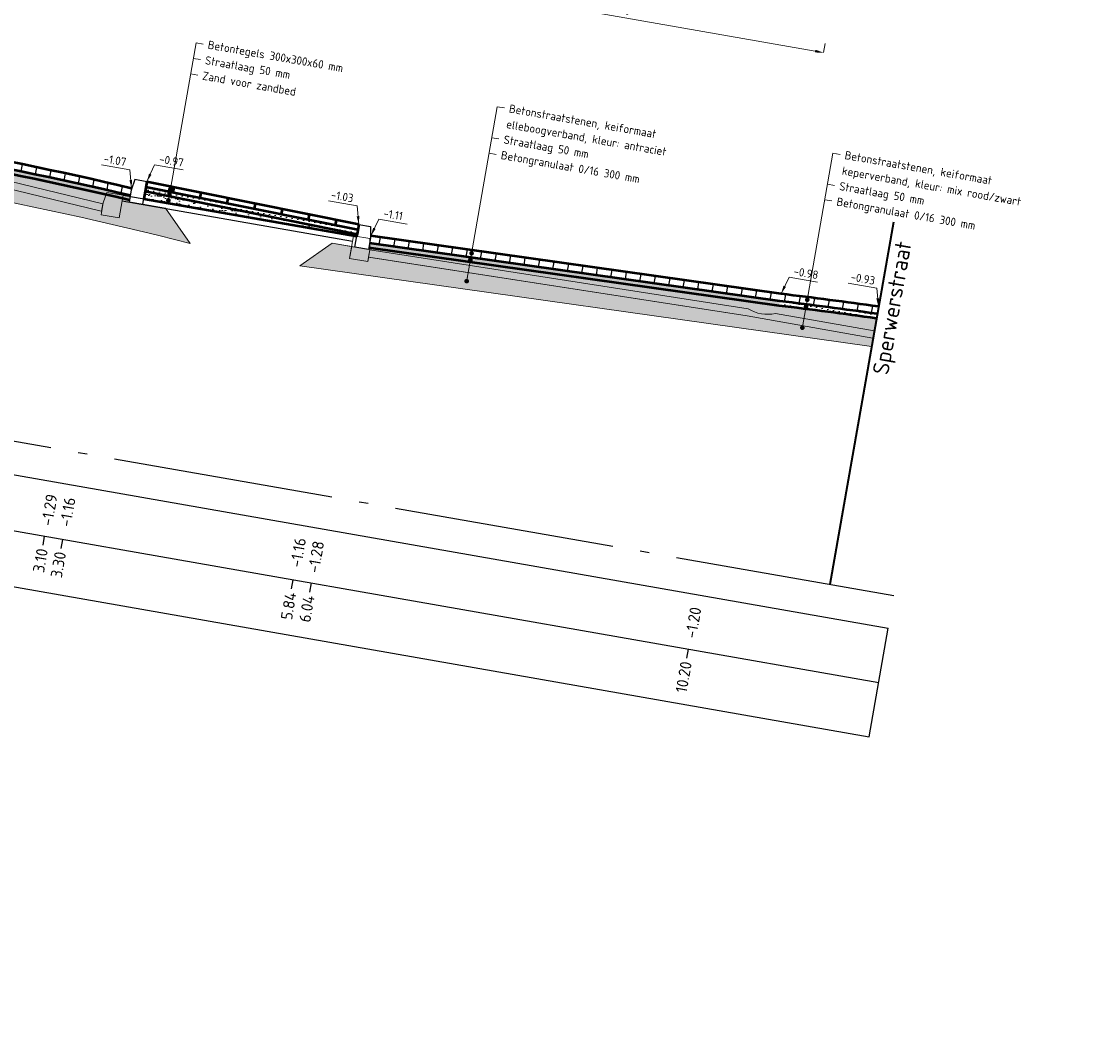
# Model space of a CAD drawing. Header units: metres. Extents: x 2514 to 227642, y 1683 to 852646.
# Tile 448 of 462: x 114374 to 114386, y 426115 to 426126. Entities that reach past the tile are written whole.
import ezdxf
from ezdxf.enums import TextEntityAlignment as Align

# ---------------------------------------------------------------- set-up
doc = ezdxf.new("R2010")
doc.units = ezdxf.units.M
doc.linetypes.add('AL-NAP_LIJN', pattern=[15.25, 12, -1.5, 0.25, -1.5])
doc.linetypes.add('VH-TROTTOIRBAND_180-200', pattern=[20, 10, -2, 2, -2, 2, -2])
doc.layers.get('Defpoints').update_dxf_attribs({"color": 244, "lineweight": 35})
for name, color, linetype, lineweight in [('B-WE-OG-BEBOUWING_STRAATNAAM-T35', 2, 'Continuous', 35), ('B-WE-VH-KANTOPSLUITING_TROTTOIRBAND_180 200-G', 210, 'VH-TROTTOIRBAND_180-200', 18), ('B-WE-VH-VERHARDING_BETONSTRAATSTEEN-GD', 252, 'Continuous', 25), ('B-WE-VH-VERHARDING_TEGEL-GD', 252, 'Continuous', 25), ('N-WE-GW-GROND_GRIND-AD-50', 7, 'Continuous', 18), ('N-WE-GW-GROND_ZAND-AD-50', 7, 'Continuous', 18), ('N-WE-GW-GROND_ZAND_FUNDERINGSZAND-AD-50', 7, 'Continuous', 18), ('N-WE-GW-GROND_ZAND_FUNDERINGSZAND-GD', 7, 'Continuous', 50), ('N-WE-GW-GROND_ZAND_ONTGRAVEN-GD', 251, 'Continuous', 18), ('N-WE-OG-BEBOUWING-GD', 7, 'Continuous', 35), ('N-WE-VH-ELEMENTENVERHARDING-AD', 8, 'Continuous', 25), ('N-WE-VH-KANTOPSLUITING_TROTTOIRBAND-SD', 210, 'Continuous', 25), ('N-WE-VH-M', 7, 'Continuous', 18), ('N-WE-VH-NAP-T18', 1, 'Continuous', 18), ('N-WE-VH-T18', 10, 'Continuous', 18), ('N-WE-VH-VERHARDING_BETONSTRAATSTEEN-GD', 252, 'Continuous', 50), ('N-WE-VH-VERHARDING_FUNDERING-AD-50', 252, 'Continuous', 18), ('N-WE-VH-VERHARDING_FUNDERING-GD', 7, 'Continuous', 50), ('N-WE-VH-VERHARDING_FUNDERING-O', 7, 'Continuous', 18), ('N-WE-VH-VERHARDING_TEGEL-GD', 252, 'Continuous', 50), ('X-XX-AL-NAP-GD', 7, 'AL-NAP_LIJN', 25), ('X-XX-AL-PROFIELBALK-G', 7, 'Continuous', 25), ('X-XX-AL-PROFIELBALK-T25', 7, 'Continuous', 25)]:
    doc.layers.add(name, color=color, linetype=linetype, lineweight=lineweight)
doc.layers.add('X-XX-AL-HULPLIJN-G', color=6, linetype='Continuous', lineweight=18, plot=False)
doc.styles.add('NLCS-ISO-M50-T18', font='NLCS-ISO.ttf', dxfattribs={"height": 0.09000000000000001})
doc.styles.add('NLCS-ISO-M50-T18_CURSIEF', font='NLCS-ISO.ttf', dxfattribs={"oblique": 15, "height": 0.09000000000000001})
doc.styles.add('NLCS-ISO-M50-T25', font='NLCS-ISO.ttf', dxfattribs={"height": 0.125})
doc.styles.add('NLCS-ISO-M50-T35', font='NLCS-ISO.ttf', dxfattribs={"height": 0.175})
doc.dimstyles.new('NLCS-M50-T18-PIJL_L2_H1', dxfattribs={"dimscale": 0.05, "dimtxt": 2.5, "dimasz": 1.8, "dimexe": 2, "dimexo": 2, "dimgap": 0.7, "dimtad": 1, "dimzin": 0, "dimdsep": 46, "dimtxsty": 'NLCS-ISO-M50-T18', "dimcen": 0, "dimdle": 2, "dimclrd": 256, "dimclre": 256, "dimclrt": 1, "dimadec": 1, "dimazin": 0, "dimtfac": 1, "dimtdec": 3, "dimtofl": 0, "dimtmove": 0, "dimatfit": 3, "dimfxl": 2, "dimfxlon": 1, "dimtfillclr": 256, "dimtolj": 1, "dimtzin": 0, "dimlwd": -1, "dimlwe": -1, "dimarcsym": 0})
doc.dimstyles.new('NLCS-M50-T18_CURSIEF-PIJL_A_L2_H1', dxfattribs={"dimscale": 0.05, "dimtxt": 2.5, "dimasz": 1.8, "dimexe": 2, "dimexo": 2, "dimgap": 0.7, "dimtad": 1, "dimzin": 0, "dimdsep": 46, "dimtxsty": 'NLCS-ISO-M50-T18_CURSIEF', "dimcen": 2.5, "dimdle": 2, "dimclrd": 256, "dimclre": 256, "dimclrt": 10, "dimadec": 1, "dimazin": 0, "dimtfac": 1, "dimtdec": 3, "dimtofl": 0, "dimtmove": 0, "dimatfit": 3, "dimfxl": 2, "dimtfillclr": 256, "dimtolj": 1, "dimtzin": 0, "dimlwd": -1, "dimlwe": -1, "dimarcsym": 0})
pattern_1 = [(80.05004763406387, (1.795296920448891, 3.559851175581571), (-0.1563622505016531, 0.02743007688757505), [])]
pattern_2 = [(350.050047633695, (1.795296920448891, 3.559851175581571), (0.03617959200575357, 0.02538034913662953), [0, -0.06249999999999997])]
pattern_3 = [(350.0135621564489, (0, 0), (0.231652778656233, 0.1622867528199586), [0.025, -0.175]), (80.01356215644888, (0, 0), (-0.1622867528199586, 0.231652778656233), [0.025, -0.175]), (125.0135621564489, (0.02462122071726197, -0.004335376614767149), (-0.1969697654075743, 0.03468301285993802), [0.03535534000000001, -0.24748738]), (350.0135621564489, (0.04413041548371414, 0.1064601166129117), (0.231652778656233, 0.1622867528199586), [0.025, -0.175]), (35.01356215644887, (0.05427333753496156, 0.09198181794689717), (0.03468301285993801, 0.1969697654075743), [0.01767766, -0.26516504]), (125.0135621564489, (0.05427333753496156, 0.09198181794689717), (-0.1969697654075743, 0.03468301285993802), [0.01767766, -0.26516504]), (350.0135621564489, (0.1266648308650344, 0.1426964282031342), (0.231652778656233, 0.1622867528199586), [0.03535534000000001, -0.16464466]), (35.01356215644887, (0.1266648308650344, 0.1426964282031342), (0.03468301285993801, 0.1969697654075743), [0.025, -0.25784272]), (125.0135621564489, (0.161484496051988, 0.1365652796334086), (-0.1969697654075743, 0.03468301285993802), [0.025, -0.25784272]), (80.01356215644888, (0.1440874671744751, 0.02539787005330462), (-0.1622867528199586, 0.231652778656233), [0.025, -0.175]), (35.01356215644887, (0.1440874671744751, 0.02539787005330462), (0.03468301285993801, 0.1969697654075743), [0.01767766, -0.26516504]), (125.0135621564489, (0.1585657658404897, 0.03554079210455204), (-0.1969697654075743, 0.03468301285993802), [0.01767766, -0.26516504]), (350.0135621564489, (0.03329197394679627, 0.04490706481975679), (0.231652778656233, 0.1622867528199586), [0.0125, -0.1675]), (350.0135621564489, (0.1896900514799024, 0.06813724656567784), (0.231652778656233, 0.1622867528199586), [0.0125, -0.1675]), (80.01356215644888, (0.1324723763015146, 0.1035969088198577), (-0.1622867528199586, 0.231652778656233), [0.0125, -0.1675]), (125.0135621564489, (0.1375844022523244, -0.01153396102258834), (-0.1969697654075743, 0.03468301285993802), [0.01767766, -0.26516504]), (125.0135621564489, (0.07525470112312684, 0.1390565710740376), (-0.1969697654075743, 0.03468301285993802), [0.01767766, -0.26516504]), (35.01356215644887, (0.1037099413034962, 0.04837304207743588), (0.03468301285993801, 0.1969697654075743), [0.01767766, -0.26516504]), (80.01356215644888, (0.07204373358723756, 0.01269893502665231), (-0.1622867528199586, 0.231652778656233), [0.003125, -0.196875]), (80.01356215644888, (0.09590858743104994, 0.09416978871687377), (-0.1622867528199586, 0.231652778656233), [0.003125, -0.196875]), (80.01356215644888, (0.1941993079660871, 0.1117663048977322), (-0.1622867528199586, 0.231652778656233), [0.003125, -0.196875]), (80.01356215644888, (0.1788516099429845, 0.006584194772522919), (-0.1622867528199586, 0.231652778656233), [0.003125, -0.196875])]
pattern_4 = [(0, (0, 0), (0.25, 0.25), [0.03125, -0.21875]), (90, (0, 0), (-0.25, 0.25), [0.03125, -0.21875]), (135, (0.03125, 0), (-0.2499999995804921, 1.387778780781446e-17), [0.044194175, -0.309359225]), (0, (0.03125, 0.140625), (0.25, 0.25), [0.03125, -0.21875]), (45, (0.046875, 0.125), (0, 0.2499999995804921), [0.022097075, -0.3314563]), (135, (0.046875, 0.125), (-0.2499999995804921, 1.387778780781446e-17), [0.022097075, -0.3314563]), (0, (0.125, 0.203125), (0.25, 0.25), [0.044194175, -0.205805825]), (45, (0.125, 0.203125), (0, 0.2499999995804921), [0.03125, -0.3223034]), (135, (0.169194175, 0.203125), (-0.2499999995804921, 1.387778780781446e-17), [0.03125, -0.3223034]), (90, (0.171875, 0.0625), (-0.25, 0.25), [0.03125, -0.21875]), (45, (0.171875, 0.0625), (0, 0.2499999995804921), [0.022097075, -0.3314563]), (135, (0.1875, 0.078125), (-0.2499999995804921, 1.387778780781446e-17), [0.022097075, -0.3314563]), (0, (0.03125, 0.0625), (0.25, 0.25), [0.015625, -0.209375]), (0, (0.21875, 0.125), (0.25, 0.25), [0.015625, -0.209375]), (90, (0.140625, 0.15625), (-0.25, 0.25), [0.015625, -0.209375]), (135, (0.171875, 0.015625), (-0.2499999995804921, 1.387778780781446e-17), [0.022097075, -0.3314563]), (135, (0.0625, 0.1875), (-0.2499999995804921, 1.387778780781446e-17), [0.022097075, -0.3314563]), (45, (0.1171875, 0.08203125), (0, 0.2499999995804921), [0.022097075, -0.3314563]), (90, (0.0859375, 0.03125), (-0.25, 0.25), [0.00390625, -0.24609375]), (90, (0.09765625, 0.13671875), (-0.25, 0.25), [0.00390625, -0.24609375]), (90, (0.21484375, 0.1796875), (-0.25, 0.25), [0.00390625, -0.24609375]), (90, (0.21875, 0.046875), (-0.25, 0.25), [0.00390625, -0.24609375])]

# ---------------------------------------------------------------- blocks, each defined once
blk = doc.blocks.new('_Dot')
at = {"color": 0, "linetype": 'ByBlock', "lineweight": -2}
blk.add_line((-0.5, 0), (-1, 0), dxfattribs=at)
at = {"color": 0, "linetype": 'ByBlock', "const_width": 0.5}
blk.add_lwpolyline([(-0.25, 0, 1), (0.25, 0, 1)], format="xyb", close=True, dxfattribs=at)
blk = doc.blocks.new('*D1068')
at = {"layer": 'Defpoints', "color": 0, "transparency": 16777216}
for p in [(114378.4473116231, 426126.3141796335), (114382.8796273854, 426125.5366341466), (114382.8796273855, 426125.5366341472)]:
    blk.add_point(p, dxfattribs=at)
at = {"layer": 'N-WE-VH-M', "transparency": 16777216}
for p, q in [((114378.4473116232, 426126.3141796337), (114378.4645904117, 426126.4126755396)), ((114378.5359579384, 426126.298628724), (114382.7909810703, 426125.5521850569)), ((114382.8796273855, 426125.5366341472), (114382.8969061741, 426125.635130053))]:
    blk.add_line(p, q, dxfattribs=at)
for points in [[(114378.5385497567, 426126.3134031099), (114378.5333661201, 426126.2838543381), (114378.4473116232, 426126.3141796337)], [(114382.7935728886, 426125.5669594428), (114382.788389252, 426125.537410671), (114382.8796273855, 426125.5366341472)]]:
    blk.add_solid(points, dxfattribs=at)
at = {"layer": 'N-WE-VH-M', "color": 1, "transparency": 16777216, "insert": (114380.6772925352, 426126.0042036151), "char_height": 0.09000000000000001, "attachment_point": 5, "rotation": 350.0500476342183, "style": 'NLCS-ISO-M50-T18'}
blk.add_mtext('\\A1;4.50', dxfattribs=at)

msp = doc.modelspace()

# ---------------------------------------------------------------- hatches: boundary and pattern name
at = {"layer": 'N-WE-GW-GROND_GRIND-AD-50', "ltscale": 0.1}
h = msp.add_hatch(dxfattribs=at)
h.set_pattern_fill('AVH-FUNDERING_02-SO', color=1, scale=0.2, pattern_type=2)
h.set_pattern_definition(pattern_3)
edge = h.paths.add_edge_path()
edge.add_arc((114358.3204709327, 425960.5037423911), 148.1415553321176, 78.89018152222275, 81.20991374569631)
edge.add_line((114380.9586994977, 426106.9053510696), (114380.906834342, 426106.609699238))
edge.add_line((114380.906834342, 426106.609699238), (114380.9098064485, 426106.6090751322))
edge.add_arc((99057.92202269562, 338742.201559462), 88697.99126916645, 80.04811254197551, 80.05198272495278, ccw=False)
edge.add_line((114386.8110131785, 426105.5738472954), (114386.8140202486, 426105.5734224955))
edge.add_line((114386.8140202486, 426105.5734224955), (114386.8658854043, 426105.8690743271))
h = msp.add_hatch(dxfattribs=at)
h.set_pattern_fill('AVH-FUNDERING_02-SO', color=1, scale=0.2, pattern_type=2)
h.set_pattern_definition(pattern_3)
edge = h.paths.add_edge_path()
edge.add_arc((114336.8202227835, 425950.12666245), 149.5509054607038, 78.89936592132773, 81.19784959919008, ccw=False)
edge.add_line((114365.6136812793, 426096.8795502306), (114365.5618160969, 426096.583898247))
edge.add_line((114365.5618160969, 426096.583898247), (114365.5588129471, 426096.584322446))
edge.add_arc((99024.8738484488, 338678.9411453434), 88753.48417847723, 80.04666692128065, 80.05053572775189)
edge.add_line((114359.6560405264, 426097.6199785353), (114359.6530747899, 426097.6206012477))
edge.add_line((114359.6530747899, 426097.6206012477), (114359.7049399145, 426097.9162529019))
h = msp.add_hatch(dxfattribs=at)
h.set_pattern_fill('AVH-FUNDERING_02-SO', color=1, scale=0.2, pattern_type=2)
h.set_pattern_definition(pattern_3)
edge = h.paths.add_edge_path()
edge.add_arc((114341.6432576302, 425963.2448553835), 148.3232544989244, 78.89160257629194, 81.20849269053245)
edge.add_line((114364.3128880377, 426109.8254669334), (114364.2610228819, 426109.5298151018))
edge.add_line((114364.2610228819, 426109.5298151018), (114364.2639949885, 426109.5291909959))
edge.add_arc((106704.2422879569, 382427.0488588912), 44349.01374908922, 80.04617745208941, 80.05391781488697, ccw=False)
edge.add_line((114370.1652017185, 426108.4939631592), (114370.1682087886, 426108.4935383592))
edge.add_line((114370.1682087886, 426108.4935383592), (114370.2200739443, 426108.7891901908))
h = msp.add_hatch(dxfattribs=at)
h.set_pattern_fill('AVH-FUNDERING_02-SO', color=1, scale=0.2, pattern_type=2)
h.set_pattern_definition(pattern_3)
edge = h.paths.add_edge_path()
edge.add_arc((114373.8780563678, 425956.5890087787), 149.3090079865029, 78.89925178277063, 81.2008434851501)
edge.add_line((114396.7180476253, 426104.1407443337), (114396.6661824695, 426103.8450925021))
edge.add_line((114396.6661824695, 426103.8450925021), (114396.6691545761, 426103.8444683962))
edge.add_arc((106736.6405721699, 382421.3249439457), 44349.05353992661, 80.04617745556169, 80.05391781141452, ccw=False)
edge.add_line((114402.570361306, 426102.8092405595), (114402.5733683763, 426102.8088157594))
edge.add_line((114402.5733683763, 426102.8088157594), (114402.6252335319, 426103.1044675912))
at = {"layer": 'N-WE-GW-GROND_ZAND-AD-50', "ltscale": 0.2}
h = msp.add_hatch(dxfattribs=at)
h.set_pattern_fill('AGW-GROND_ZAND_CUNETZAND-SO', color=1, scale=0.04999999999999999, angle=-5.232918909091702e-10, pattern_type=2)
h.set_pattern_definition(pattern_2)
h.paths.add_polyline_path([(114370.57071639, 426124.8203027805), (114370.5620769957, 426124.7710548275, -0.02886604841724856), (114375.3391284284, 426123.9330335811), (114375.3477678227, 426123.9822815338, 0.02886600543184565)])
h = msp.add_hatch(dxfattribs=at)
h.set_pattern_fill('AGW-GROND_ZAND_CUNETZAND-SO', color=1, scale=0.04999999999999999, angle=-5.232918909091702e-10, pattern_type=2)
h.set_pattern_definition(pattern_2)
h.paths.add_polyline_path([(114377.8205361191, 426123.6094286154), (114375.5162428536, 426124.0745392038), (114375.5076006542, 426124.0252752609), (114377.8118995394, 426123.5601967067)])
h = msp.add_hatch(dxfattribs=at)
h.set_pattern_fill('AGW-GROND_ZAND_CUNETZAND-SO', color=1, scale=0.04999999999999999, angle=-5.232918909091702e-10, pattern_type=2)
h.set_pattern_definition(pattern_2)
h.paths.add_polyline_path([(114382.4057683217, 426122.8354507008), (114377.9475343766, 426123.4652523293), (114377.938890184, 426123.4159770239), (114382.3971241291, 426122.7861753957)])
h = msp.add_hatch(dxfattribs=at)
h.set_pattern_fill('AGW-GROND_ZAND_CUNETZAND-SO', color=1, scale=0.04999999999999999, angle=-5.232918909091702e-10, pattern_type=2)
h.set_pattern_definition(pattern_2)
h.paths.add_polyline_path([(114383.4553983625, 426122.6480708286), (114383.4640428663, 426122.6973479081, 0.004550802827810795), (114382.4057957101, 426122.8356068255), (114382.3971241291, 426122.7861753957, -0.004661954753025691)])
at = {"layer": 'N-WE-GW-GROND_ZAND_FUNDERINGSZAND-AD-50', "ltscale": 0.2}
h = msp.add_hatch(dxfattribs=at)
h.set_pattern_fill('AGW-GROND_ZAND_FUNDERINGSZAND', color=1, scale=0.04999999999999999, angle=-5.232918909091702e-10, pattern_type=2)
h.set_pattern_definition([(27.55004763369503, (1.795296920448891, 3.559851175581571), (0.0135442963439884, 0.09543635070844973), [0, -0.076, 0, -0.08499999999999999, 0, -0.08124999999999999]), (357.550047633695, (1.795296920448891, 3.559851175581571), (0.1115395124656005, 0.1236951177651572), [0, -0.04099999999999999, 0, -0.06849999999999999, 0, -0.02625]), (317.5500476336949, (1.73472193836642, 3.570477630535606), (0.1534140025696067, -0.02662560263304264), [0, -0.02499999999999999, 0, -0.08999999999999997, 0, -0.1175]), (307.5500476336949, (1.73472193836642, 3.570477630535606), (0.1556281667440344, 0.01725261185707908), [0, -0.01249999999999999, 0, -0.05899999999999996, 0, -0.06749999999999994])])
h.paths.add_polyline_path([(114375.5076006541, 426124.0252752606), (114375.4937838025, 426123.9465137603), (114377.8084375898, 426123.5404622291), (114377.8118995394, 426123.5601967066)])
at = {"layer": 'N-WE-VH-ELEMENTENVERHARDING-AD'}
h = msp.add_hatch(dxfattribs=at)
h.set_pattern_fill('ANSI31', color=1, scale=0.04999999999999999, angle=44.99999999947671)
h.set_pattern_definition(pattern_1)
h.paths.add_polyline_path([(114370.5845394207, 426124.8990995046), (114370.5707163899, 426124.8203027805, -0.02886600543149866), (114375.3477678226, 426123.9822815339), (114375.3615908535, 426124.0610782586, 0.0288659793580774)])
h = msp.add_hatch(dxfattribs=at)
h.set_pattern_fill('ANSI31', color=1, scale=0.04999999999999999, angle=44.99999999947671)
h.set_pattern_definition(pattern_1)
h.paths.add_polyline_path([(114382.4057683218, 426122.8354507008), (114382.4195990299, 426122.9142911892), (114377.9613650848, 426123.5440928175), (114377.9475343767, 426123.4652523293)])
h = msp.add_hatch(dxfattribs=at)
h.set_pattern_fill('ANSI31', color=1, scale=0.04999999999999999, angle=44.99999999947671)
h.set_pattern_definition(pattern_1)
h.paths.add_polyline_path([(114383.4778741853, 426122.7761918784, 0.004755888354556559), (114382.41959903, 426122.9142911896), (114382.4057957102, 426122.8356068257, -0.004550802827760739), (114383.4640428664, 426122.6973479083)])
at = {"layer": 'N-WE-VH-VERHARDING_FUNDERING-AD-50', "lineweight": 5, "ltscale": 0.2}
h = msp.add_hatch(dxfattribs=at)
h.set_pattern_fill('AVH-FUNDERING_02-SO', color=256, scale=0.25, pattern_type=2)
h.set_pattern_definition(pattern_4)
edge = h.paths.add_edge_path()
edge.add_line((114375.7296562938, 426123.8442192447), (114375.4834165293, 426123.8874162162))
edge.add_line((114375.4834165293, 426123.8874162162), (114375.3356726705, 426123.9133343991))
edge.add_line((114375.3356726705, 426123.9133343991), (114375.3391284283, 426123.933033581))
edge.add_arc((114365.6988050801, 426083.0139392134), 42.0393639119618, 76.74316042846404, 83.35693484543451)
edge.add_line((114370.5620769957, 426124.7710548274), (114365.1444859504, 426125.8128004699))
edge.add_line((114365.1444859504, 426125.8128004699), (114365.1410331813, 426125.7931183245))
edge.add_line((114365.1410331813, 426125.7931183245), (114364.9932893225, 426125.8190365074))
edge.add_line((114364.9932893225, 426125.8190365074), (114364.7470495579, 426125.8622334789))
edge.add_line((114364.7470495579, 426125.8622334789), (114364.4354515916, 426125.643644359))
edge.add_line((114364.4354515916, 426125.643644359), (114370.5163568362, 426124.474350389))
edge.add_arc((114365.698805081, 426083.0139392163), 41.73936390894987, 75.71591017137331, 83.37215718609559, ccw=False)
edge.add_line((114375.9971550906, 426123.4629007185), (114375.7296562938, 426123.8442192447))
h = msp.add_hatch(dxfattribs=at)
h.set_pattern_fill('AVH-FUNDERING_02-SO', color=256, scale=0.25, pattern_type=2)
h.set_pattern_definition(pattern_4)
edge = h.paths.add_edge_path()
edge.add_arc((114375.5204855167, 426065.9677932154), 57.23300369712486, 82.0307128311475, 83.09914642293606)
edge.add_line((114382.3971241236, 426122.7861753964), (114377.9388901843, 426123.4159770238))
edge.add_line((114377.9388901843, 426123.4159770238), (114377.9354469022, 426123.3963489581))
edge.add_line((114377.9354469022, 426123.3963489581), (114377.7877030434, 426123.4222671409))
edge.add_line((114377.7877030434, 426123.4222671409), (114377.5414632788, 426123.4654641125))
edge.add_line((114377.5414632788, 426123.4654641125), (114377.1898609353, 426123.2188115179))
edge.add_line((114377.1898609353, 426123.2188115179), (114383.4015826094, 426122.3412998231))
edge.add_line((114383.4015826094, 426122.3412998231), (114383.4553983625, 426122.6480708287))

# ---------------------------------------------------------------- linework, layer by layer
at = {"layer": 'B-WE-VH-KANTOPSLUITING_TROTTOIRBAND_180 200-G', "color": 251, "lineweight": 5, "flags": 128}
for points in [[(114375.0520873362, 426123.9021665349), (114375.0296249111, 426123.7741218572), (114375.2266167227, 426123.7395642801), (114375.2698136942, 426123.9858040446), (114375.0925210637, 426124.0169058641)], [(114377.9502423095, 426123.3937534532), (114377.9277798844, 426123.2657087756), (114377.7307880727, 426123.3002663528), (114377.7739850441, 426123.5465061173), (114377.9512776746, 426123.5154042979)]]:
    msp.add_lwpolyline(points, close=True, dxfattribs=at)
at = {"layer": 'B-WE-VH-VERHARDING_BETONSTRAATSTEEN-GD', "color": 251, "lineweight": 5, "ltscale": 0.2, "flags": 128}
for points in [[(114375.0503594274, 426123.8923169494), (114372.0323343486, 426124.624812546), (114368.9503777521, 426124.992873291)], [(114375.031490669, 426123.8145739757), (114372.0181061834, 426124.5459432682), (114368.9408912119, 426124.9134377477)], [(114375.0503594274, 426123.8923169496), (114375.0365076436, 426123.8133563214), (114375.0314906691, 426123.8145739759)], [(114383.6253263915, 426123.6165182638), (114383.6115033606, 426123.5377215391)], [(114377.9502423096, 426123.3937534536), (114377.9364167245, 426123.3149421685), (114377.9379364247, 426123.3147055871)], [(114383.4179809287, 426122.4345673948), (114382.0496452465, 426122.6746096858), (114377.9379364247, 426123.3147055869)]]:
    msp.add_lwpolyline(points, dxfattribs=at)
msp.add_lwpolyline([(114377.9502423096, 426123.3937534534), (114382.0627108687, 426122.75353928, 0.19999999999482), (114382.3581985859, 426122.7017029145), (114383.4318039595, 426122.5133641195)], format="xyb", dxfattribs=at)
at = {"layer": 'B-WE-VH-VERHARDING_TEGEL-GD', "color": 251, "ltscale": 0.2, "flags": 128}
for points in [[(114375.2698136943, 426123.9858040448), (114377.7739850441, 426123.546506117)], [(114375.2594464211, 426123.9267065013), (114377.763617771, 426123.4874085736)]]:
    msp.add_lwpolyline(points, dxfattribs=at)
at = {"layer": 'N-WE-GW-GROND_ZAND_FUNDERINGSZAND-GD', "color": 1, "ltscale": 0.2, "flags": 128}
msp.add_lwpolyline([(114375.5076006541, 426124.0252752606), (114375.4937838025, 426123.9465137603), (114377.8084375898, 426123.5404622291), (114377.8118995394, 426123.5601967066)], close=True, dxfattribs=at)
at = {"layer": 'N-WE-GW-GROND_ZAND_ONTGRAVEN-GD', "ltscale": 0.2, "flags": 128}
msp.add_lwpolyline([(114383.4015826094, 426122.3412998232), (114383.417945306, 426122.434573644), (114382.0496452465, 426122.6746096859), (114377.9364167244, 426123.3149421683), (114377.9277798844, 426123.2657087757), (114377.7307880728, 426123.3002663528), (114377.7532504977, 426123.4283110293), (114377.5414632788, 426123.4654641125), (114377.1898609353, 426123.218811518)], close=True, dxfattribs=at)
at = {"layer": 'N-WE-OG-BEBOUWING-GD', "ltscale": 0.2, "flags": 128}
msp.add_lwpolyline([(114383.6391137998, 426123.6953212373), (114382.9479622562, 426119.7554850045)], dxfattribs=at)
at = {"layer": 'N-WE-VH-KANTOPSLUITING_TROTTOIRBAND-SD', "color": 1, "flags": 128}
for points in [[(114375.3581350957, 426124.0413790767), (114375.3356726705, 426123.9133343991), (114375.4834165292, 426123.8874162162), (114375.5266135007, 426124.1336559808), (114375.3985688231, 426124.1561184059)], [(114377.9579093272, 426123.5243936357), (114377.9354469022, 426123.3963489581), (114377.7877030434, 426123.4222671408), (114377.8309000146, 426123.6685069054), (114377.9589446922, 426123.6460444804)]]:
    msp.add_lwpolyline(points, close=True, dxfattribs=at)
at = {"layer": 'N-WE-VH-M'}
for p, q in [((114375.7618626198, 426123.9306215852), (114376.0620932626, 426125.6420545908)), ((114376.0620932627, 426125.6420545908), (114376.1392086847, 426125.628526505)), ((114376.0325465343, 426125.4736265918), (114376.1096619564, 426125.4600985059)), ((114376.0029998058, 426125.3051985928), (114376.0801152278, 426125.2916705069)), ((114379.0007511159, 426123.0401801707), (114379.3355411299, 426124.9486152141)), ((114379.33554113, 426124.9486152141), (114379.412656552, 426124.9350871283)), ((114379.276447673, 426124.6117592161), (114379.353563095, 426124.5982311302)), ((114379.2469009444, 426124.4433312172), (114379.3240163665, 426124.4298031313)), ((114382.6484477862, 426122.5343070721), (114382.9832378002, 426124.4427421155)), ((114382.9832378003, 426124.4427421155), (114383.0603532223, 426124.4292140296)), ((114382.9241443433, 426124.1058861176), (114383.0012597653, 426124.0923580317)), ((114382.8945976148, 426123.9374581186), (114382.9717130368, 426123.9239300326))]:
    msp.add_line(p, q, dxfattribs=at)
at = {"layer": 'N-WE-VH-VERHARDING_BETONSTRAATSTEEN-GD', "color": 1, "ltscale": 0.2, "flags": 128}
for points in [[(114382.4195990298, 426122.914291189), (114377.9613650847, 426123.5440928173)], [(114382.3971241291, 426122.7861753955), (114377.9388901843, 426123.4159770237)], [(114382.4057683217, 426122.8354507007), (114377.9475343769, 426123.465252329)]]:
    msp.add_lwpolyline(points, dxfattribs=at)
at = {"layer": 'N-WE-VH-VERHARDING_BETONSTRAATSTEEN-GD', "color": 1, "ltscale": 0.2}
for centre, radius, start, end in [((114365.707433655, 426083.0631255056), 42.03942641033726, 76.74316534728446, 83.35692992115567), ((114365.7212501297, 426083.1418848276), 42.03946431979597, 76.74316833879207, 83.35692694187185), ((114365.6988050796, 426083.0139392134), 42.03936391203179, 76.74316042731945, 83.35693484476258), ((114375.3397729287, 426064.6324908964), 58.63046462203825, 82.03504475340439, 83.07800473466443), ((114375.6895151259, 426067.2167690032), 56.10265597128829, 82.02023526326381, 83.11019636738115), ((114375.5204855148, 426065.9677932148), 57.23300369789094, 82.03071282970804, 83.09914641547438)]:
    msp.add_arc(centre, radius, start, end, dxfattribs=at)
at = {"layer": 'N-WE-VH-VERHARDING_FUNDERING-GD', "color": 1, "ltscale": 0.2, "flags": 128}
msp.add_lwpolyline([(114377.8118995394, 426123.5601967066), (114375.5076006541, 426124.0252752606)], dxfattribs=at)
at = {"layer": 'N-WE-VH-VERHARDING_FUNDERING-O', "color": 1, "lineweight": 5, "ltscale": 0.2, "flags": 128}
for points in [[(114375.7296562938, 426123.8442192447), (114375.3356726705, 426123.9133343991), (114375.3391284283, 426123.933033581, 0.02886604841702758), (114370.5620769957, 426124.7710548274), (114365.1444859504, 426125.8128004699), (114365.1410331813, 426125.7931183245), (114364.7470495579, 426125.8622334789), (114364.4354515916, 426125.643644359), (114370.5163568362, 426124.474350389, -0.03341911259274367), (114375.9971550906, 426123.4629007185)], [(114383.4553983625, 426122.6480708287, 0.004661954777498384), (114382.3971241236, 426122.7861753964), (114377.9388901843, 426123.4159770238), (114377.9354469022, 426123.3963489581), (114377.5414632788, 426123.4654641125), (114377.1898609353, 426123.2188115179), (114383.4015826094, 426122.3412998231)]]:
    msp.add_lwpolyline(points, format="xyb", close=True, dxfattribs=at)
at = {"layer": 'N-WE-VH-VERHARDING_TEGEL-GD', "color": 1, "ltscale": 0.2, "flags": 128}
for points in [[(114375.5266135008, 426124.1336559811), (114375.5076006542, 426124.0252752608)], [(114377.8309000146, 426123.6685069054), (114375.5266135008, 426124.1336559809)], [(114377.820536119, 426123.6094286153), (114375.5162428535, 426124.0745392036)], [(114375.8206819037, 426124.0742945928), (114375.8103121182, 426124.0151827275)], [(114376.1147503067, 426124.0149332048), (114376.1043805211, 426123.9558213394)], [(114376.4088187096, 426123.9555718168), (114376.3984489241, 426123.8964599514)], [(114376.7028871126, 426123.8962104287), (114376.692517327, 426123.8370985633)], [(114376.9969555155, 426123.8368490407), (114376.9865857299, 426123.7777371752)], [(114377.2910239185, 426123.7774876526), (114377.2806541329, 426123.7183757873)], [(114377.5850923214, 426123.7181262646), (114377.5747225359, 426123.6590143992)], [(114377.8309000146, 426123.6685069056), (114377.8118995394, 426123.5601967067)]]:
    msp.add_lwpolyline(points, dxfattribs=at)
at = {"layer": 'X-XX-AL-HULPLIJN-G', "color": 1, "ltscale": 0.2, "flags": 128}
msp.add_lwpolyline([(114375.4834165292, 426123.8874162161), (114375.7296562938, 426123.8442192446), (114375.9971550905, 426123.4629007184, 0.03341911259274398), (114370.5163568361, 426124.474350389), (114364.4354515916, 426125.643644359), (114364.7470495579, 426125.8622334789), (114364.9932893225, 426125.8190365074)], format="xyb", dxfattribs=at)
msp.add_lwpolyline([(114377.7877030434, 426123.4222671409), (114377.5414632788, 426123.4654641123), (114377.1898609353, 426123.2188115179), (114383.4015826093, 426122.3412998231)], dxfattribs=at)
at = {"layer": 'X-XX-AL-NAP-GD', "ltscale": 0.2, "flags": 128}
msp.add_lwpolyline([(114383.6450825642, 426119.633191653), (114354.0963108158, 426124.8168282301)], dxfattribs=at)
at = {"layer": 'X-XX-AL-PROFIELBALK-G', "ltscale": 0.05}
for p, q in [((114354.0348308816, 426124.4663683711), (114383.5836026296, 426119.2827317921)), ((114353.9311581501, 426123.875392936), (114383.4799298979, 426118.6917563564)), ((114353.8274854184, 426123.2844175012), (114383.3762571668, 426118.1007809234))]:
    msp.add_line(p, q, dxfattribs=at)
at = {"layer": 'X-XX-AL-PROFIELBALK-G'}
for p, q in [((114374.3996728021, 426120.1831467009), (114374.4169515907, 426120.2816426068)), ((114374.5966646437, 426120.1485891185), (114374.6139434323, 426120.2470850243)), ((114377.1008359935, 426119.70929119), (114377.1181147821, 426119.807787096)), ((114377.2978278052, 426119.674733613), (114377.3151065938, 426119.7732295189)), ((114383.3762571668, 426118.1007809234), (114383.5836026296, 426119.2827317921)), ((114381.3964733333, 426118.955722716), (114381.4137521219, 426119.0542186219))]:
    msp.add_line(p, q, dxfattribs=at)

# ---------------------------------------------------------------- block references
at = {"layer": 'N-WE-VH-M', "xscale": 0.04999999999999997, "yscale": 0.04999999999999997, "zscale": 0.04999999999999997, "rotation": 260.0500476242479}
for p in [(114375.7826790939, 426124.0492836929), (114375.7618626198, 426123.9306215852), (114375.7735585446, 426123.9972929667), (114379.0561269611, 426123.3558443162), (114379.0433011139, 426123.282731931), (114379.0029109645, 426123.052492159), (114382.6909977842, 426122.7768588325), (114382.7038236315, 426122.8499712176), (114382.6506076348, 426122.5466190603)]:
    msp.add_blockref('_Dot', p, dxfattribs=at)

# ---------------------------------------------------------------- texts
at = {"layer": 'B-WE-OG-BEBOUWING_STRAATNAAM-T35', "style": 'NLCS-ISO-M50-T35'}
msp.add_text('Sperwerstraat', height=0.175, rotation=80.0000000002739, dxfattribs=at).set_placement((114383.6503525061, 426122.7580905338), align=Align.MIDDLE)
at = {"layer": 'N-WE-VH-NAP-T18', "style": 'NLCS-ISO-M50-T18'}
for s, height, rotation, p in [('-1.07', 0.08999999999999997, 350.0500476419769, (114375.05270034, 426124.3433357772)), ('-0.97', 0.08999999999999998, 350.0500476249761, (114375.6560596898, 426124.3390176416)), ('-1.03', 0.08999999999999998, 350.0500477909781, (114377.5220095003, 426123.9507644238)), ('-1.11', 0.08999999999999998, 350.0500476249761, (114378.0908112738, 426123.749454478)), ('-0.98', 0.08999999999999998, 350.0500476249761, (114382.5490452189, 426123.1196528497)), ('-0.93', 0.08999999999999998, 350.0500476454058, (114383.1689836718, 426123.058449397))]:
    msp.add_text(s, height=height, rotation=rotation, dxfattribs=at).set_placement(p)
at = {"layer": 'N-WE-VH-T18', "style": 'NLCS-ISO-M50-T18'}
for s, p in [('Betontegels 300x300x60 mm', (114376.1840658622, 426125.579720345)), ('Straatlaag 50 mm', (114376.1545191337, 426125.4112923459)), ('Zand voor zandbed', (114376.1249724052, 426125.2428643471)), ('Betonstraatstenen, keiformaat', (114379.4575137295, 426124.8862809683)), ('elleboogverband, kleur: antraciet', (114379.427967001, 426124.7178529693)), ('Straatlaag 50 mm', (114379.3984202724, 426124.5494249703)), ('Betongranulaat 0/16 300 mm', (114379.3688735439, 426124.3809969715)), ('Betonstraatstenen, keiformaat', (114383.1052103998, 426124.3804078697)), ('keperverband, kleur: mix rood/zwart', (114383.0756636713, 426124.2119798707)), ('Straatlaag 50 mm', (114383.0461169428, 426124.0435518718)), ('Betongranulaat 0/16 300 mm', (114383.0165702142, 426123.8751238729))]:
    msp.add_text(s, height=0.08999999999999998, rotation=350.0500476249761, dxfattribs=at).set_placement(p)
at = {"layer": 'X-XX-AL-PROFIELBALK-T25', "style": 'NLCS-ISO-M50-T25'}
for s, p in [('-1.29', (114374.496750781, 426120.7365294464)), ('-1.16', (114374.6937426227, 426120.701971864)), ('-1.16', (114377.1979139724, 426120.2626739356)), ('3.10', (114374.3930780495, 426120.1455540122)), ('-1.28', (114377.3949057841, 426120.2281163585)), ('3.30', (114374.5900698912, 426120.1109964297)), ('5.84', (114377.0942412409, 426119.6716985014)), ('6.04', (114377.2912330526, 426119.6371409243)), ('-1.20', (114381.4935513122, 426119.5091054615)), ('10.20', (114381.3898785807, 426118.9181300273))]:
    msp.add_text(s, height=0.125, rotation=80.05004763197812, dxfattribs=at).set_placement(p, align=Align.MIDDLE_RIGHT)

# ---------------------------------------------------------------- dimensions: what is measured, and where the dimension line sits
at = {"layer": 'N-WE-VH-M'}
dim = msp.add_linear_dim(base=(114382.8796273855, 426125.5366341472), p1=(114378.4473116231, 426126.3141796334), p2=(114382.8796273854, 426125.5366341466), angle=350.050047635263, dimstyle='NLCS-M50-T18-PIJL_L2_H1', override={"dimclrt": 1}, dxfattribs=at)
dim.commit()
dim.dimension.update_dxf_attribs({"geometry": '*D1068', "text_midpoint": (114380.6772925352, 426126.0042036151)})

# ---------------------------------------------------------------- leaders
for points in [[(114375.3609672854, 426124.0614855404), (114375.3431968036, 426124.262579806), (114375.0332948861, 426124.3169448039)], [(114375.5273384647, 426124.1338266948), (114375.612495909, 426124.3168646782), (114375.9223978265, 426124.2624996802)], [(114377.8302764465, 426123.6689141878), (114377.8125059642, 426123.8700084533), (114377.5026040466, 426123.9243734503)], [(114377.9620900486, 426123.5442635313), (114378.047247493, 426123.7273015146), (114378.3571494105, 426123.6729365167)], [(114382.4203239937, 426122.9144619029), (114382.5054814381, 426123.0974998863), (114382.8153833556, 426123.0431348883)], [(114383.4772506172, 426122.7765991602), (114383.4594801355, 426122.9776934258), (114383.149578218, 426123.0320584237)]]:
    msp.add_leader(points, dimstyle='NLCS-M50-T18_CURSIEF-PIJL_A_L2_H1', override={"dimgap": 0.7, "dimtad": 0}, dxfattribs=at)

doc.saveas('drawing.dxf')
